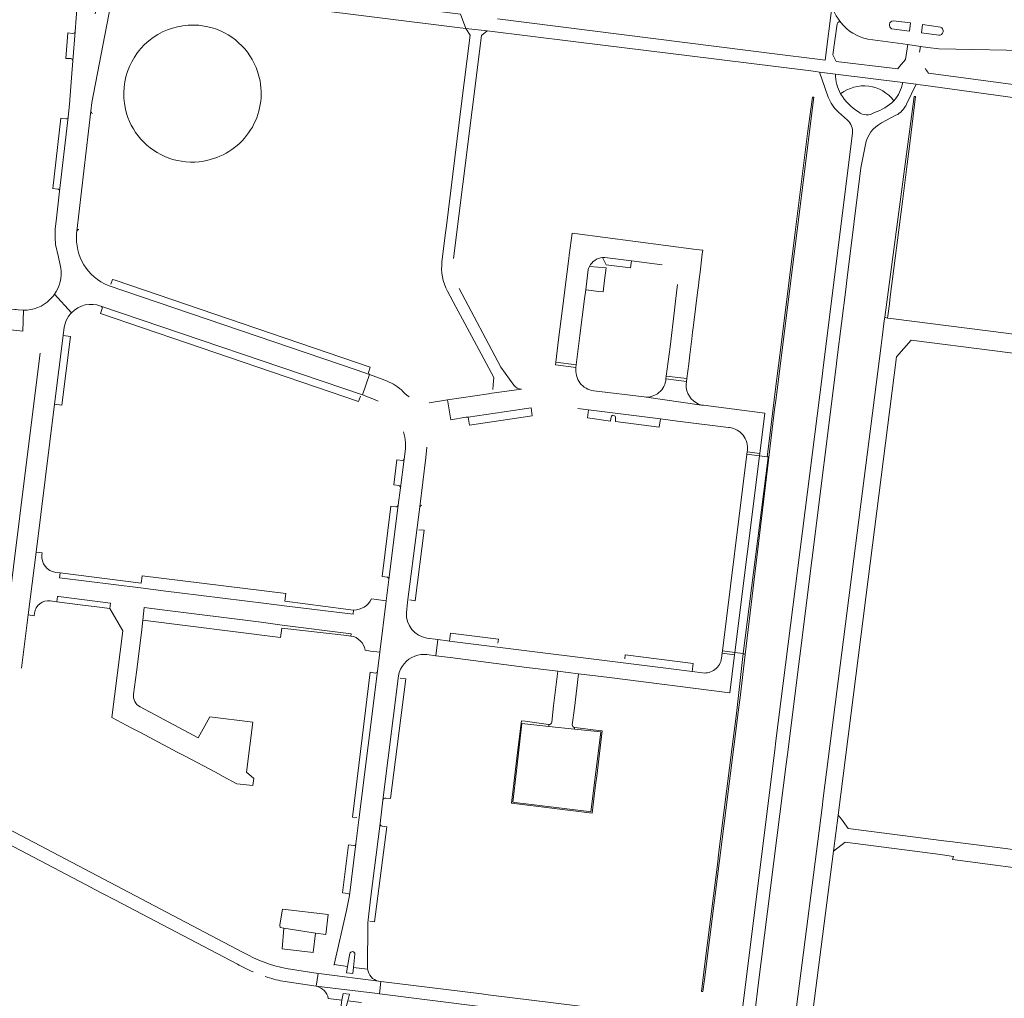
# Model space of a CAD drawing. Header units: metres. Extents: x 166325 to 190320, y 381923 to 404576.
# Tile 386 of 656: x 176730 to 176968, y 386442 to 386678. Entities that reach past the tile are written whole.
import ezdxf

# ---------------------------------------------------------------- set-up
doc = ezdxf.new("R2010")
doc.units = ezdxf.units.M
for name, color, linetype, lineweight in [('B-WE-VH-VERHARDING_ASFALT-GV', 8, 'Continuous', 18), ('B-WE-VH-VERHARDING_BETONSTRAATSTEEN-GV', 8, 'Continuous', 18), ('B-WE-VH-VERHARDING_STRAATBAKSTEEN-GV', 8, 'Continuous', 18)]:
    doc.layers.add(name, color=color, linetype=linetype, lineweight=lineweight)

msp = doc.modelspace()

# ---------------------------------------------------------------- linework, layer by layer
at = {"layer": 'B-WE-VH-VERHARDING_ASFALT-GV', "flags": 128}
for points in [[(176931.7, 386725.969), (176931.565, 386723.412), (176927.817, 386693.365), (176926.315, 386681.316), (176926.548, 386680.391), (176926.877, 386679.497), (176927.299, 386678.642), (176927.81, 386677.837), (176928.427, 386677.066)], [(176744.087, 386681.337), (176743.615, 386674.919), (176743.032, 386667.804), (176742.718, 386663.683), (176742.2, 386657.333), (176741.911, 386654.225), (176739.845, 386636.365), (176739.12, 386629.828), (176738.869, 386627.833)], [(176747.402, 386655.664), (176747.639, 386657.721), (176752.127, 386681.113), (176748.838, 386681.302), (176748.436, 386679.143)], [(176926.315, 386681.316), (176924.65, 386667.97), (176921.497, 386668.369), (176913.673, 386669.331), (176845.553, 386677.988)], [(176836.597, 386679.064), (176837.92, 386675.63), (176843.03, 386675.05), (176863.769, 386672.48), (176865.051, 386672.321), (176897.75, 386668.268), (176899.005, 386668.113), (176920.499, 386665.449), (176922.359, 386665.219), (176923.24, 386665.11), (176927.12, 386664.579), (176943.37, 386662.61), (176946.55, 386662.16), (176946.792, 386662.127), (176948.263, 386661.925), (176970.503, 386658.872)], [(176775.641, 386676.024), (176773.455, 386676.407)], [(176947.35, 386669.877), (176947.59, 386671.28), (176944.59, 386671.72), (176943.97, 386668.15), (176942.586, 386666.45), (176942.13, 386665.89), (176927.28, 386667.66), (176926.49, 386669.23), (176927.55, 386676.78)], [(176928.427, 386677.066), (176927.81, 386677.837)], [(176941.048, 386677.499), (176945.185, 386676.945), (176944.944, 386674.985)], [(176952.033, 386673.991), (176947.884, 386674.572), (176948.142, 386676.548), (176952.418, 386675.959)], [(176841.69, 386673.94), (176843.03, 386675.05), (176837.92, 386675.63), (176838.93, 386674.03), (176836.798, 386656.856), (176833.217, 386628.003), (176833.001, 386626.261), (176832.14, 386619.322)], [(176834.956, 386620.091), (176841.69, 386673.94)], [(176944.944, 386674.985), (176940.631, 386675.563)], [(176934.938, 386673.05), (176944.59, 386671.72), (176947.59, 386671.28), (176949.427, 386671.044), (176952.02, 386670.71), (176976.59, 386670.23), (177004.69, 386666.427)], [(176788.228, 386662.98), (176787.639, 386665.198)], [(176927.12, 386664.579), (176923.24, 386665.11), (176924.48, 386661.596), (176924.564, 386661.358), (176925.367, 386659.081)], [(177006.715, 386657.18), (176949.58, 386664.85)], [(176944.266, 386657.327), (176946.55, 386662.16), (176943.37, 386662.61)], [(176743.952, 386626.125), (176744.001, 386626.673), (176747.402, 386655.664)], [(176927.835, 386655.404), (176929.996, 386653.478)], [(176938.217, 386652.828), (176941.71, 386654.661)], [(176931.183, 386650.322), (176924.16, 386593.81), (176923.885, 386591.647), (176912.713, 386503.637), (176912.43, 386501.41), (176904.675, 386439.073), (176907.684, 386438.568), (176908.463, 386444.732), (176915.203, 386498.04), (176915.494, 386500.358), (176927.263, 386594.03)], [(176927.263, 386594.03), (176927.537, 386596.236), (176929.569, 386612.586), (176929.84, 386614.767), (176933.21, 386642.02), (176934.319, 386647.613)], [(176738.894, 386623.496), (176739.558, 386620.45), (176740.145, 386617.756)], [(176749.815, 386608.606), (176812.951, 386587.158), (176814.66, 386592.088), (176811.417, 386593.216), (176751.582, 386613.584)], [(176833.463, 386612.23), (176835.495, 386608.442), (176838.198, 386603.401), (176841.584, 386597.087), (176844.65, 386591.37), (176844.494, 386589.615), (176844.389, 386588.44)], [(176849.49, 386589.55), (176846.33, 386593.88), (176836.272, 386612.898)], [(176738.6, 386611.454), (176742.71, 386606.998)], [(176864.47, 386593.79), (176859.5, 386594.4)], [(176818.355, 386590.742), (176814.66, 386592.088), (176812.951, 386587.158), (176815.872, 386586.07), (176816.713, 386585.668)], [(176891.11, 386588.925), (176891.075, 386589.664), (176891.15, 386590.4), (176886.19, 386591.06)], [(176851.367, 386588.566), (176843.575, 386587.494), (176843.345, 386587.462), (176833.468, 386586.022), (176834.267, 386581.177), (176837.89, 386581.781), (176838.479, 386581.828), (176851.462, 386583.749)], [(176843.575, 386587.494), (176851.367, 386588.566)], [(176895.269, 386584.659), (176894.778, 386584.721), (176880.929, 386586.669), (176868.748, 386588.181)], [(176834.267, 386581.177), (176833.468, 386586.022), (176829.024, 386585.29)], [(176880.929, 386586.669), (176894.778, 386584.721)], [(176864.884, 386583.896), (176867.513, 386583.566), (176884.848, 386581.388), (176888.952, 386580.872), (176901.287, 386579.322), (176901.542, 386579.29)], [(176905.846, 386573.751), (176905.809, 386573.452), (176908.86, 386573.039), (176910.09, 386582.8), (176895.269, 386584.659)], [(176822.848, 386578.258), (176823.14, 386576.99), (176823.293, 386575.681), (176823.301, 386574.16), (176822.999, 386571.678), (176822.105, 386564.781), (176821.555, 386560.578), (176819.313, 386542.655), (176818.683, 386537.482), (176817.146, 386525.061), (176816.59, 386520.52), (176812.066, 386484.594), (176811.34, 386478.819), (176809.846, 386466.312), (176809.078, 386462.709), (176806.125, 386449.675), (176809.337, 386449.175), (176809.895, 386452.313)], [(176823.569, 386534.598), (176823.843, 386537.155), (176826.146, 386555.167), (176826.766, 386560.127), (176828.206, 386572.049), (176828.497, 386574.568)], [(176620.55, 386538.54), (176618.351, 386539.692), (176588.278, 386555.613), (176586.762, 386552.567), (176588.313, 386551.812), (176615.882, 386537.323), (176618.17, 386536.12), (176716.461, 386484.552), (176719.095, 386483.171), (176746.257, 386468.923), (176748.376, 386467.811), (176750.348, 386466.777), (176753.172, 386465.296), (176782.75, 386449.78)], [(176784.184, 386452.558), (176721.241, 386485.622), (176717.673, 386487.496), (176620.55, 386538.54)], [(176831.146, 386528.144), (176828.51, 386528.482)], [(176828.48, 386524.498), (176830.685, 386524.225), (176831.146, 386528.144)], [(176814.193, 386448.751), (176814.262, 386459.74), (176814.882, 386465.487), (176817.19, 386483.761), (176817.895, 386489.344), (176821.651, 386519.383)], [(176811.103, 386452.157), (176810.791, 386449), (176814.201, 386448.596)], [(176793.746, 386445.63), (176801.784, 386444.473), (176802.266, 386447.525), (176794.51, 386448.75)], [(176866.478, 386439.508), (176864.88, 386439.706), (176843.277, 386442.375), (176841.638, 386442.577), (176817.394, 386445.582), (176817.02, 386442.59), (176865.643, 386436.48), (176867.949, 386436.19), (176892.94, 386433.05), (176894.444, 386432.882), (176899.618, 386432.303), (176900.558, 386432.202)]]:
    msp.add_lwpolyline(points, dxfattribs=at)
for points in [[(176795.99, 386683.92), (176756.888, 386686.491), (176756.3, 386686.53), (176754.799, 386686.628), (176754.602, 386683.636), (176758.549, 386683.298), (176773.94, 386682.22), (176776.134, 386682.065), (176798.4, 386680.5), (176835.879, 386675.882), (176837.92, 386675.63), (176836.597, 386679.064), (176832.062, 386679.606)], [(176908.86, 386573.039), (176905.809, 386573.452), (176905.736, 386572.869), (176908.793, 386572.506)], [(176870.465, 386505.809), (176864.108, 386506.498), (176857.915, 386507.169), (176851.435, 386507.871), (176850.155, 386496.43), (176849.22, 386488.856), (176849.694, 386488.817), (176867.614, 386486.591), (176868.076, 386486.55), (176869.055, 386494.153)], [(176817.394, 386445.582), (176816.792, 386445.659), (176803.09, 386447.413), (176802.266, 386447.525), (176801.784, 386444.473), (176815.948, 386442.734), (176817.02, 386442.59)]]:
    msp.add_lwpolyline(points, close=True, dxfattribs=at)
at = {"layer": 'B-WE-VH-VERHARDING_ASFALT-GV'}
for points in [[(176773.455, 386676.407, 0.149859), (176763.539, 386674.205)], [(176787.639, 386665.198, 0.2631476), (176775.641, 386676.024)], [(176927.55, 386676.78, -0.6187737), (176928.427, 386677.066)], [(176928.427, 386677.066, 0.1818946), (176934.938, 386673.05)], [(176940.631, 386675.563, -0.7308055), (176941.048, 386677.499)], [(176952.418, 386675.959, -0.866405), (176952.033, 386673.991)], [(176763.539, 386674.205, 0.3224522), (176755.721, 386656.146)], [(176928.35, 386659.85, -0.1213635), (176927.12, 386664.579)], [(176949.58, 386664.85, -0.0372519), (176948.742, 386666.027)], [(176774.593, 386643.615, 0.4203013), (176788.228, 386662.98)], [(176943.37, 386662.61, -0.1277356), (176941.212, 386658.162)], [(176925.367, 386659.081, 0.1257599), (176927.835, 386655.404)], [(176932.63, 386655.48, -0.1218486), (176928.35, 386659.85)], [(176943.204, 386655.785, 0.0805966), (176944.266, 386657.327)], [(176755.721, 386656.146, 0.2545656), (176766.193, 386644.353)], [(176936.501, 386655.321, -0.3216421), (176932.63, 386655.48)], [(176941.71, 386654.661, 0.0802309), (176943.204, 386655.785)], [(176929.996, 386653.478, -0.2454091), (176931.183, 386650.322)], [(176934.319, 386647.613, -0.2263027), (176938.217, 386652.828)], [(176766.193, 386644.353, 0.1300006), (176774.593, 386643.615)], [(176738.869, 386627.833, 0.0604808), (176738.894, 386623.496)], [(176751.582, 386613.584, -0.3260861), (176743.952, 386626.125)], [(176832.14, 386619.322, 0.1555334), (176833.463, 386612.23)], [(176740.145, 386617.756, -0.1925891), (176738.6, 386611.454)], [(176742.71, 386606.998, -0.3023882), (176749.815, 386608.606)], [(176868.748, 386588.181, -0.4172103), (176864.47, 386593.79)], [(176822.33, 386588.392, 0.0828674), (176818.355, 386590.742)], [(176886.19, 386591.06, -0.4297383), (176880.929, 386586.669)], [(176824.178, 386586.74, -0.0714286), (176822.33, 386588.392)], [(176851.367, 386588.566, -0.2365996), (176849.49, 386589.55)], [(176894.778, 386584.721, -0.3067319), (176891.11, 386588.925)], [(176901.542, 386579.29, -0.1957347), (176904.805, 386577.453)], [(176904.805, 386577.453, -0.2012782), (176905.846, 386573.751)], [(176828.51, 386528.482, -0.3851997), (176823.569, 386534.598)], [(176821.651, 386519.383, -0.2675346), (176825.606, 386524.151)], [(176825.606, 386524.151, -0.1186015), (176828.48, 386524.498)], [(176794.51, 386448.75, -0.0767602), (176784.184, 386452.558)], [(176782.75, 386449.78, 0.0282069), (176786.528, 386447.906)], [(176789.455, 386446.791, 0.0300686), (176793.746, 386445.63)]]:
    msp.add_lwpolyline(points, format="xyb", dxfattribs=at)
at = {"layer": 'B-WE-VH-VERHARDING_BETONSTRAATSTEEN-GV', "flags": 128}
for points in [[(176743.075, 386674.445), (176741.853, 386674.546), (176741.335, 386668.413), (176742.58, 386668.355)], [(176743.032, 386667.804), (176743.615, 386674.919)], [(176747.402, 386655.664), (176744.001, 386626.673)], [(176741.363, 386653.786), (176740.155, 386653.956), (176738.237, 386636.989), (176739.419, 386636.862)], [(176739.845, 386636.365), (176741.911, 386654.225)], [(176893.81, 386611.89), (176894.01, 386613.59), (176894.2, 386615.1), (176894.41, 386616.79), (176894.96, 386621.2), (176895.067, 386622.101), (176893.518, 386622.302), (176864.173, 386626.119), (176863.52, 386626.204), (176862.855, 386620.935), (176862.744, 386620.062), (176861.792, 386612.524), (176861.544, 386610.562), (176860.28, 386600.55), (176859.581, 386595.037), (176864.553, 386594.45), (176865.44, 386601.48), (176866.56, 386610.38), (176866.83, 386612.56), (176867.44, 386617.46)], [(176870.878, 386620.315), (176871.798, 386618.564), (176877.667, 386617.856), (176877.852, 386619.532)], [(176871.449, 386620.33), (176877.852, 386619.532), (176885.25, 386618.61)], [(176877.852, 386619.532), (176871.449, 386620.33)], [(176867.44, 386617.46), (176866.83, 386612.56), (176870.01, 386612.17), (176871.003, 386612.03), (176871.359, 386614.864), (176871.73, 386617.81)], [(176871.73, 386617.81), (176867.733, 386618.19)], [(176753.229, 386614.84), (176752.6, 386615.066), (176752.201, 386613.884)], [(176814.417, 386592.572), (176814.796, 386593.831), (176753.229, 386614.84)], [(176684.494, 386607.485), (176730.959, 386602.578), (176731.1, 386607.629), (176729.86, 386607.743), (176729.358, 386607.789), (176729.019, 386607.823), (176715.557, 386609.231), (176707.188, 386610.107), (176697.24, 386611.148), (176691.014, 386611.799), (176685.045, 386612.424)], [(176751.582, 386613.584), (176811.417, 386593.216), (176814.66, 386592.088)], [(176889.01, 386613.851), (176888.53, 386609.84), (176888.27, 386607.66), (176887.18, 386598.76), (176886.272, 386591.701), (176891.237, 386591.099), (176891.68, 386594.67), (176891.95, 386596.84), (176892.42, 386600.69), (176892.625, 386602.334), (176892.83, 386603.97), (176893.81, 386611.89)], [(176731.1, 386607.629), (176730.959, 386602.578)], [(176750.156, 386608.001), (176749.731, 386606.807), (176812.013, 386585.616), (176812.434, 386586.902)], [(176812.951, 386587.158), (176749.815, 386608.606)], [(176730.677, 386521.188), (176732.285, 386534.051), (176734.175, 386549.179), (176738.646, 386584.952), (176740.714, 386601.5), (176740.959, 386603.504)], [(176735.167, 386597.268), (176731.709, 386569.614), (176725.715, 386521.69)], [(176851.462, 386583.749), (176838.479, 386581.828), (176838.771, 386579.849), (176853.926, 386582.092), (176853.641, 386584.023)], [(176884.848, 386581.388), (176867.513, 386583.566), (176867.236, 386581.61), (176872.833, 386580.841), (176872.966, 386581.863)], [(176873.988, 386581.629), (176874.004, 386580.741), (176884.554, 386579.378), (176884.848, 386581.388)], [(176822.581, 386571.366), (176821.261, 386571.515), (176820.498, 386565.446), (176821.702, 386565.296)], [(176822.105, 386564.781), (176822.999, 386571.678)], [(176828.206, 386572.049), (176826.766, 386560.127)], [(176820.998, 386560.168), (176819.783, 386560.324), (176817.672, 386543.311), (176818.967, 386543.155)], [(176819.313, 386542.655), (176821.555, 386560.578)], [(176826.146, 386555.167), (176823.843, 386537.155)], [(176824.348, 386537.739), (176825.628, 386537.496), (176827.809, 386554.512), (176826.576, 386554.621)], [(176735.57, 386548.648), (176735.618, 386549.037), (176734.175, 386549.179), (176732.285, 386534.051), (176733.706, 386533.833), (176733.789, 386534.498)], [(176810.809, 386535.236), (176810.686, 386534.238), (176794.066, 386536.281), (176789.705, 386536.81), (176768.822, 386539.439), (176765.524, 386539.829), (176759.355, 386540.604), (176739.863, 386543.053), (176739.991, 386544.203), (176738.922, 386544.337)], [(176737.602, 386537.455), (176739.154, 386537.257), (176739.316, 386538.499), (176739.59, 386538.478), (176752.11, 386536.893), (176751.95, 386535.63), (176755.12, 386530.25), (176752.43, 386509.305), (176757.31, 386506.73), (176759.226, 386505.743), (176768.23, 386500.97), (176770.12, 386499.97), (176777.46, 386496.1), (176779.36, 386495.1), (176782.64, 386493.31), (176786.47, 386492.87), (176786.715, 386494.57), (176784.98, 386496.087), (176786.49, 386508.197), (176776.13, 386509.44), (176773.33, 386504.39), (176759.27, 386511.876)], [(176813.569, 386525.544), (176814.846, 386525.315), (176817.146, 386525.061), (176818.683, 386537.482), (176816.352, 386537.817), (176815.163, 386537.975), (176815.159, 386537.976)], [(176759.597, 386529.844), (176759.91, 386532.83), (176760.293, 386535.858), (176764.644, 386535.311), (176788.515, 386532.297), (176793.571, 386531.626), (176810.203, 386529.503), (176810.135, 386528.965)], [(176757.683, 386514.978), (176758.394, 386520.23), (176759.597, 386529.844)], [(176845.638, 386527.285), (176845.743, 386528.252), (176834.172, 386529.701), (176833.952, 386527.758), (176887.45, 386521.07), (176892.556, 386520.398), (176892.79, 386522.373), (176876.334, 386524.418), (176876.251, 386523.468)], [(176833.952, 386527.758), (176833.488, 386527.843), (176831.146, 386528.144), (176830.685, 386524.225), (176834.134, 386523.804), (176852.634, 386521.388), (176860.12, 386520.47), (176865.11, 386519.86), (176872.534, 386518.926), (176901.58, 386515.27), (176902.737, 386524.45), (176899.735, 386524.805), (176899.589, 386523.633)], [(176894.987, 386520.078), (176892.556, 386520.398), (176887.45, 386521.07), (176833.952, 386527.758)], [(176816.007, 386520.046), (176814.804, 386520.239), (176810.511, 386485.275), (176811.622, 386485.149)], [(176812.066, 386484.594), (176816.59, 386520.52)], [(176821.651, 386519.383), (176817.895, 386489.344)], [(176864.104, 386511.576), (176865.11, 386519.86), (176860.12, 386520.47), (176859.056, 386512.152), (176858.631, 386508.184)], [(176818.547, 386489.864), (176819.709, 386489.716), (176823.387, 386518.607)], [(176823.387, 386518.607), (176822.04, 386518.797)], [(176863.555, 386507.559), (176864.104, 386511.576)], [(176857.963, 386507.614), (176857.915, 386507.169), (176864.108, 386506.498), (176864.15, 386506.882)], [(176817.19, 386483.761), (176814.882, 386465.487), (176814.262, 386459.74)], [(176814.725, 386460.178), (176815.867, 386460.024), (176818.837, 386482.915)], [(176818.837, 386482.915), (176817.714, 386483.078)], [(176810.847, 386478.405), (176809.582, 386478.536), (176808.128, 386466.987), (176809.424, 386466.838)], [(176809.846, 386466.312), (176811.34, 386478.819)], [(176809.895, 386452.313), (176809.337, 386449.175), (176809.069, 386447.664), (176810.64, 386447.474), (176810.791, 386449)], [(176810.791, 386449), (176811.103, 386452.157)], [(176814.201, 386448.596), (176810.791, 386449), (176810.64, 386447.474), (176809.069, 386447.664), (176809.337, 386449.175), (176806.125, 386449.675), (176806.097, 386449.553)], [(176803.09, 386447.413), (176816.792, 386445.659)], [(176815.948, 386442.734), (176801.784, 386444.473)], [(176804.694, 386441.47), (176807.988, 386441.073), (176808.27, 386442.701), (176809.809, 386442.53), (176809.386, 386440.905), (176812.648, 386440.523), (176812.667, 386440.583)], [(176809.809, 386442.53), (176808.27, 386442.701), (176807.988, 386441.073), (176807.559, 386438.116)], [(176808.54, 386437.846), (176809.386, 386440.905), (176809.809, 386442.53)]]:
    msp.add_lwpolyline(points, dxfattribs=at)
at = {"layer": 'B-WE-VH-VERHARDING_BETONSTRAATSTEEN-GV'}
for points in [[(176743.615, 386674.919, -0.3880608), (176743.075, 386674.445)], [(176742.58, 386668.355, -0.3840479), (176743.032, 386667.804)], [(176941.212, 386658.162, 0.4171956), (176928.35, 386659.85)], [(176936.501, 386655.321, 0.1031227), (176941.212, 386658.162)], [(176747.828, 386655.133, -0.3748593), (176747.402, 386655.664)], [(176741.911, 386654.225, -0.3827979), (176741.363, 386653.786)], [(176739.419, 386636.862, -0.3729063), (176739.845, 386636.365)], [(176744.001, 386626.673, -0.3272356), (176744.503, 386627.12)], [(176867.733, 386618.19, -0.2534899), (176870.878, 386620.315)], [(176871.449, 386620.33, 0.0367982), (176870.878, 386620.315)], [(176867.44, 386617.46, -0.0502822), (176867.733, 386618.19)], [(176737.503, 386610.195, -0.2035755), (176731.1, 386607.629)], [(176738.6, 386611.454, -0.0483918), (176737.503, 386610.195)], [(176741.726, 386605.663, -0.0642804), (176742.71, 386606.998)], [(176749.815, 386608.606, -0.3781104), (176750.156, 386608.001)], [(176740.959, 386603.504, -0.0929211), (176741.726, 386605.663)], [(176814.66, 386592.088, -0.3477974), (176814.417, 386592.572)], [(176853.641, 386584.023, 0.0101096), (176851.462, 386583.749)], [(176872.966, 386581.863, -0.9625421), (176873.988, 386581.629)], [(176822.999, 386571.678, -0.3238045), (176822.581, 386571.366)], [(176821.702, 386565.296, -0.3745411), (176822.105, 386564.781)], [(176821.555, 386560.578, -0.3831363), (176820.998, 386560.168)], [(176826.766, 386560.127, -0.3495413), (176827.255, 386560.531)], [(176738.922, 386544.337, -0.4138092), (176735.57, 386548.648)], [(176818.967, 386543.155, -0.3696785), (176819.313, 386542.655)], [(176815.159, 386537.976, -0.2891122), (176810.809, 386535.236)], [(176733.789, 386534.498, -0.4147519), (176737.602, 386537.455)], [(176810.135, 386528.965, -0.3384806), (176813.569, 386525.544)], [(176899.589, 386523.633, -0.4159848), (176894.987, 386520.078)], [(176816.59, 386520.52, -0.3964182), (176816.007, 386520.046)], [(176759.27, 386511.876, -0.3149792), (176757.683, 386514.978)], [(176858.631, 386508.184, -0.3957497), (176857.963, 386507.614)], [(176864.15, 386506.882, -0.367916), (176863.555, 386507.559)], [(176817.895, 386489.344, -0.4021281), (176818.547, 386489.864)], [(176817.714, 386483.078, -0.3788619), (176817.19, 386483.761)], [(176811.34, 386478.819, -0.3817355), (176810.847, 386478.405)], [(176809.424, 386466.838, -0.3815649), (176809.846, 386466.312)], [(176811.103, 386452.157, 0.9170752), (176809.895, 386452.313)], [(176816.792, 386445.659, -0.3260766), (176814.201, 386448.596)], [(176801.784, 386444.473, -0.3004179), (176804.694, 386441.47)]]:
    msp.add_lwpolyline(points, format="xyb", dxfattribs=at)
at = {"layer": 'B-WE-VH-VERHARDING_BETONSTRAATSTEEN-GV', "flags": 128}
for points in [[(176946.42, 386659.21), (176946.12, 386659.19), (176939.005, 386605.926), (176939.666, 386605.734), (176940.124, 386609.154), (176940.319, 386610.885), (176943.29, 386633.897), (176944.43, 386642.876), (176945.074, 386647.824)], [(176921.56, 386659.05), (176920.393, 386650.312), (176917.387, 386626.421), (176914.077, 386599.935), (176912.646, 386588.628), (176911.09, 386575.981), (176910.607, 386572.254), (176910.853, 386572.22), (176910.751, 386571.411), (176910.943, 386571.393), (176912.41, 386583.68), (176912.69, 386585.82), (176921.89, 386659.03)], [(176927.75, 386485.76), (176934.446, 386538.279), (176941.85, 386596.35), (176945.41, 386600.42), (176965.602, 386597.833), (176983.19, 386595.58), (176983.78, 386595.16), (176984.491, 386599.993), (176983.841, 386600.076), (176982.654, 386600.228), (176964.56, 386602.54), (176963.273, 386602.741), (176941.129, 386605.541), (176939.666, 386605.734), (176939.005, 386605.926), (176938.892, 386605.079), (176938.35, 386601.02), (176938.101, 386599.07), (176924.149, 386489.83), (176923.865, 386487.602), (176917.715, 386439.471), (176921.69, 386438.98), (176926.61, 386477.03)], [(176740.714, 386601.5), (176738.646, 386584.952), (176740.425, 386584.728), (176742.495, 386601.29)], [(176864.553, 386594.45), (176859.581, 386595.037), (176859.5, 386594.4), (176864.47, 386593.79)], [(176891.237, 386591.099), (176886.272, 386591.701), (176886.19, 386591.06), (176891.15, 386590.4)], [(176908.793, 386572.506), (176905.736, 386572.869), (176899.812, 386525.418), (176902.81, 386525.028)], [(176910.751, 386571.411), (176910.853, 386572.22), (176910.607, 386572.254), (176908.793, 386572.506), (176902.81, 386525.028), (176904.846, 386524.722)], [(176910.943, 386571.393), (176910.751, 386571.411), (176904.846, 386524.722), (176905.348, 386524.552)], [(176759.74, 386543.54), (176759.5, 386541.755), (176739.991, 386544.203), (176739.863, 386543.053), (176759.355, 386540.604), (176765.524, 386539.829), (176768.822, 386539.439), (176789.705, 386536.81), (176794.066, 386536.281), (176810.686, 386534.238), (176810.809, 386535.236), (176808.933, 386535.474), (176794.2, 386537.37), (176794.43, 386539.21)], [(176739.154, 386537.257), (176744.824, 386536.535), (176748.872, 386536.025), (176751.95, 386535.63), (176752.11, 386536.893), (176739.59, 386538.478), (176739.316, 386538.499)], [(176788.515, 386532.297), (176764.644, 386535.311), (176760.293, 386535.858), (176759.91, 386532.83), (176793.17, 386528.64), (176793.48, 386530.91), (176809.139, 386529.087), (176810.135, 386528.965), (176810.203, 386529.503), (176793.571, 386531.626)], [(176903.82, 386511.84), (176904.1, 386514.1), (176905.348, 386524.552), (176904.846, 386524.722), (176903.378, 386511.75), (176903.099, 386509.651), (176902.212, 386502.193), (176898.881, 386476.211), (176898.679, 386474.434), (176895.666, 386450.479), (176894.81, 386443.2), (176895.09, 386443.16), (176895.456, 386446.105)], [(176902.81, 386525.028), (176899.812, 386525.418), (176899.735, 386524.805), (176902.737, 386524.45)], [(176852.244, 386508.391), (176851.29, 386508.51), (176850.368, 386500.86), (176848.89, 386488.6), (176868.37, 386486.21), (176868.878, 386490.319), (176869.28, 386493.56), (176869.478, 386495.16), (176870.83, 386506.08), (176869.88, 386506.2), (176864.189, 386506.877), (176864.15, 386506.882), (176864.108, 386506.498), (176870.465, 386505.809), (176869.055, 386494.153), (176868.076, 386486.55), (176867.614, 386486.591), (176849.694, 386488.817), (176849.22, 386488.856), (176850.155, 386496.43), (176851.435, 386507.871), (176857.915, 386507.169), (176857.963, 386507.614), (176857.85, 386507.629)], [(176980.373, 386476.018), (176970.406, 386477.372), (176968.107, 386477.667), (176956.015, 386479.217), (176955.402, 386479.295), (176953.265, 386479.569), (176930.17, 386482.53), (176928.523, 386484.727), (176927.75, 386485.76), (176926.61, 386477.03), (176929.48, 386479.23), (176952.439, 386476.209), (176954.997, 386475.872), (176955.62, 386475.79), (176955.36, 386475.01), (176979.76, 386471.83), (176986.671, 386470.911), (176987.167, 386475.138)], [(176804.665, 386461.772), (176793.61, 386463.04), (176793.38, 386461.64), (176793.01, 386459.18), (176793.06, 386458.61), (176794.002, 386458.47), (176801.625, 386457.255), (176804.139, 386456.939)], [(176801.625, 386457.255), (176794.002, 386458.47), (176793.575, 386453.488), (176801.052, 386452.594)]]:
    msp.add_lwpolyline(points, close=True, dxfattribs=at)
at = {"layer": 'B-WE-VH-VERHARDING_STRAATBAKSTEEN-GV', "flags": 128}
for points in [[(176940.631, 386675.563), (176944.944, 386674.985), (176945.185, 386676.945)], [(176945.185, 386676.945), (176941.048, 386677.499)]]:
    msp.add_lwpolyline(points, dxfattribs=at)

doc.saveas('drawing.dxf')
